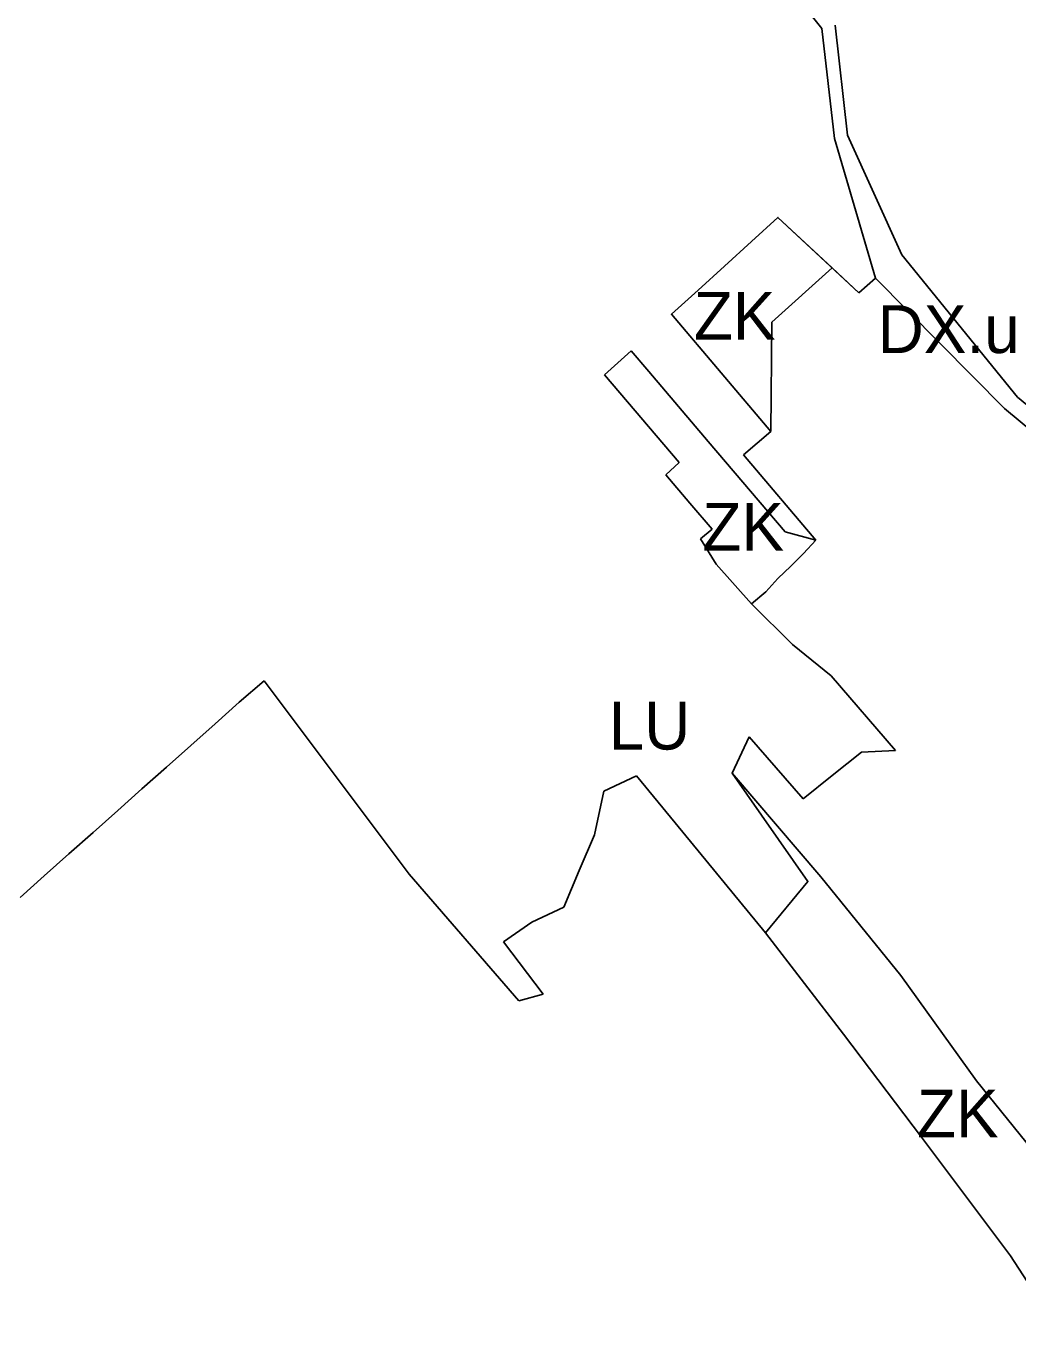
# Model space of a CAD drawing. Extents: x -555509 to -553005, y -1186756 to -1182560.
# Drawn here: x -554811.3 to -554520.9, y -1183362.2 to -1182979.3 of the extents above; entities that cross this region are included whole.
import ezdxf

# ---------------------------------------------------------------- set-up
doc = ezdxf.new("R2010")
doc.units = 0
for name, color, linetype in [('Level 26', 7, 'Continuous'), ('Level 59', 7, 'Continuous'), ('OBRYS_PLOCH', 7, 'Continuous'), ('stav_AP', 7, 'Continuous'), ('stav_LU', 7, 'Continuous'), ('stav_ZK', 7, 'Continuous')]:
    doc.layers.add(name, color=color, linetype=linetype)

msp = doc.modelspace()

# ---------------------------------------------------------------- linework, layer by layer
at = {"layer": 'Level 26'}
for p, q in [((-554591, -1182963.93), (-554578.26, -1182980.06)), ((-554578.26, -1182980.06), (-554574.6, -1183012.24)), ((-554570.74, -1183011.26), (-554574.33, -1182979.01)), ((-554574.6, -1183012.24), (-554562.53, -1183053.13)), ((-554554.89, -1183046.35), (-554570.74, -1183011.26)), ((-554520.97, -1183088.05), (-554554.89, -1183046.35)), ((-554562.53, -1183053.13), (-554524.82, -1183091.37)), ((-554475.52, -1183125.71), (-554520.97, -1183088.05)), ((-554524.82, -1183091.37), (-554479.23, -1183129.07))]:
    msp.add_line(p, q, dxfattribs=at)
at = {"layer": 'OBRYS_PLOCH'}
for p, q in [((-554578.26, -1182980.06), (-554591, -1182963.93)), ((-554591, -1182963.93), (-554578.26, -1182980.06)), ((-554574.6, -1183012.24), (-554578.26, -1182980.06)), ((-554578.26, -1182980.06), (-554574.6, -1183012.24)), ((-554574.33, -1182979.01), (-554570.74, -1183011.26)), ((-554570.74, -1183011.26), (-554574.33, -1182979.01)), ((-554562.53, -1183053.13), (-554574.6, -1183012.24)), ((-554574.6, -1183012.24), (-554562.53, -1183053.13)), ((-554570.74, -1183011.26), (-554554.89, -1183046.35)), ((-554554.89, -1183046.35), (-554570.74, -1183011.26)), ((-554598.91, -1183042.47), (-554591.15, -1183035.39)), ((-554591.15, -1183035.39), (-554567.43, -1183057.47)), ((-554606.78, -1183049.62), (-554598.91, -1183042.47)), ((-554554.89, -1183046.35), (-554520.97, -1183088.05)), ((-554520.97, -1183088.05), (-554554.89, -1183046.35)), ((-554614.53, -1183056.65), (-554606.78, -1183049.62)), ((-554567.43, -1183057.47), (-554575.25, -1183050.19)), ((-554567.43, -1183057.47), (-554562.53, -1183053.13)), ((-554562.53, -1183053.13), (-554567.43, -1183057.47)), ((-554562.53, -1183053.13), (-554524.82, -1183091.37)), ((-554524.82, -1183091.37), (-554562.53, -1183053.13)), ((-554622.33, -1183063.77), (-554614.53, -1183056.65)), ((-554593.26, -1183098.14), (-554622.33, -1183063.77)), ((-554634.15, -1183074.43), (-554638.03, -1183077.94)), ((-554638.03, -1183077.94), (-554634.15, -1183074.43)), ((-554628.97, -1183080.53), (-554634.15, -1183074.43)), ((-554634.15, -1183074.43), (-554628.97, -1183080.53)), ((-554638.03, -1183077.94), (-554641.91, -1183081.47)), ((-554641.91, -1183081.47), (-554638.03, -1183077.94)), ((-554641.91, -1183081.47), (-554620.03, -1183107.23)), ((-554620.03, -1183107.23), (-554641.91, -1183081.47)), ((-554611.53, -1183101.05), (-554628.97, -1183080.53)), ((-554628.97, -1183080.53), (-554611.53, -1183101.05)), ((-554520.97, -1183088.05), (-554475.52, -1183125.71)), ((-554475.52, -1183125.71), (-554520.97, -1183088.05)), ((-554524.82, -1183091.37), (-554479.23, -1183129.07)), ((-554479.23, -1183129.07), (-554524.82, -1183091.37)), ((-554589.05, -1183127.49), (-554611.53, -1183101.05)), ((-554611.53, -1183101.05), (-554589.05, -1183127.49)), ((-554601.26, -1183104.98), (-554593.26, -1183098.14)), ((-554593.26, -1183098.14), (-554601.26, -1183104.98)), ((-554580.02, -1183129.98), (-554601.26, -1183104.98)), ((-554601.26, -1183104.98), (-554580.02, -1183129.98)), ((-554620.03, -1183107.23), (-554624, -1183110.83)), ((-554624, -1183110.83), (-554620.03, -1183107.23)), ((-554624, -1183110.83), (-554616.95, -1183119.13)), ((-554616.95, -1183119.13), (-554624, -1183110.83)), ((-554616.95, -1183119.13), (-554610.45, -1183126.73)), ((-554610.45, -1183126.73), (-554616.95, -1183119.13)), ((-554610.45, -1183126.73), (-554613.79, -1183129.59)), ((-554613.79, -1183129.59), (-554610.45, -1183126.73)), ((-554580.02, -1183129.98), (-554589.05, -1183127.49)), ((-554589.05, -1183127.49), (-554580.02, -1183129.98)), ((-554613.79, -1183129.59), (-554609.19, -1183136.97)), ((-554609.19, -1183136.97), (-554613.79, -1183129.59)), ((-554583.68, -1183133.81), (-554580.02, -1183129.98)), ((-554580.02, -1183129.98), (-554583.68, -1183133.81)), ((-554587.32, -1183137.54), (-554583.68, -1183133.81)), ((-554583.68, -1183133.81), (-554587.32, -1183137.54)), ((-554609.19, -1183136.97), (-554598.93, -1183148.57)), ((-554598.93, -1183148.57), (-554609.19, -1183136.97)), ((-554591.17, -1183141.2), (-554587.32, -1183137.54)), ((-554587.32, -1183137.54), (-554591.17, -1183141.2)), ((-554594.73, -1183145.09), (-554591.17, -1183141.2)), ((-554591.17, -1183141.2), (-554594.73, -1183145.09)), ((-554598.93, -1183148.57), (-554594.73, -1183145.09)), ((-554594.73, -1183145.09), (-554598.93, -1183148.57)), ((-554586.83, -1183160.5), (-554598.93, -1183148.57)), ((-554598.93, -1183148.57), (-554586.83, -1183160.5)), ((-554575.55, -1183169.73), (-554586.83, -1183160.5)), ((-554586.83, -1183160.5), (-554575.55, -1183169.73)), ((-554556.74, -1183191.61), (-554575.55, -1183169.73)), ((-554575.55, -1183169.73), (-554556.74, -1183191.61)), ((-554748.95, -1183177.43), (-554741.66, -1183171.12)), ((-554741.66, -1183171.12), (-554748.95, -1183177.43)), ((-554741.66, -1183171.12), (-554699.17, -1183227.83)), ((-554699.17, -1183227.83), (-554741.66, -1183171.12)), ((-554755.99, -1183183.75), (-554748.95, -1183177.43)), ((-554748.95, -1183177.43), (-554755.99, -1183183.75)), ((-554763.1, -1183190.08), (-554755.99, -1183183.75)), ((-554755.99, -1183183.75), (-554763.1, -1183190.08)), ((-554604.55, -1183198.21), (-554599.54, -1183187.59)), ((-554599.54, -1183187.59), (-554604.55, -1183198.21)), ((-554599.54, -1183187.59), (-554583.79, -1183205.7)), ((-554583.79, -1183205.7), (-554599.54, -1183187.59)), ((-554770.25, -1183196.43), (-554763.1, -1183190.08)), ((-554763.1, -1183190.08), (-554770.25, -1183196.43)), ((-554575.24, -1183198.88), (-554566.7, -1183192.05)), ((-554566.7, -1183192.05), (-554575.24, -1183198.88)), ((-554566.7, -1183192.05), (-554556.74, -1183191.61)), ((-554556.74, -1183191.61), (-554566.7, -1183192.05)), ((-554777.42, -1183202.78), (-554770.25, -1183196.43)), ((-554770.25, -1183196.43), (-554777.42, -1183202.78)), ((-554642.11, -1183203.45), (-554632.58, -1183199.03)), ((-554632.58, -1183199.03), (-554642.11, -1183203.45)), ((-554632.58, -1183199.03), (-554621.27, -1183212.77)), ((-554621.27, -1183212.77), (-554632.58, -1183199.03)), ((-554582.34, -1183229.95), (-554604.55, -1183198.21)), ((-554583.79, -1183205.7), (-554575.24, -1183198.88)), ((-554575.24, -1183198.88), (-554583.79, -1183205.7)), ((-554784.53, -1183209.17), (-554777.42, -1183202.78)), ((-554777.42, -1183202.78), (-554784.53, -1183209.17)), ((-554644.88, -1183216.26), (-554642.11, -1183203.45)), ((-554642.11, -1183203.45), (-554644.88, -1183216.26)), ((-554791.73, -1183215.56), (-554784.53, -1183209.17)), ((-554784.53, -1183209.17), (-554791.73, -1183215.56)), ((-554798.88, -1183221.86), (-554791.73, -1183215.56)), ((-554791.73, -1183215.56), (-554798.88, -1183221.86)), ((-554621.27, -1183212.77), (-554594.82, -1183244.98)), ((-554594.82, -1183244.98), (-554621.27, -1183212.77)), ((-554649.38, -1183226.72), (-554644.88, -1183216.26)), ((-554644.88, -1183216.26), (-554649.38, -1183226.72)), ((-554806.02, -1183228.28), (-554798.88, -1183221.86)), ((-554798.88, -1183221.86), (-554806.02, -1183228.28)), ((-554653.85, -1183237.43), (-554649.38, -1183226.72)), ((-554649.38, -1183226.72), (-554653.85, -1183237.43)), ((-554813.12, -1183234.65), (-554806.02, -1183228.28)), ((-554806.02, -1183228.28), (-554813.12, -1183234.65)), ((-554699.17, -1183227.83), (-554667.03, -1183264.88)), ((-554667.03, -1183264.88), (-554699.17, -1183227.83)), ((-554594.82, -1183244.98), (-554582.34, -1183229.95)), ((-554663.25, -1183241.85), (-554653.85, -1183237.43)), ((-554653.85, -1183237.43), (-554663.25, -1183241.85)), ((-554671.5, -1183247.6), (-554663.25, -1183241.85)), ((-554663.25, -1183241.85), (-554671.5, -1183247.6)), ((-554659.9, -1183262.96), (-554671.5, -1183247.6)), ((-554671.5, -1183247.6), (-554659.9, -1183262.96)), ((-554667.03, -1183264.88), (-554659.9, -1183262.96)), ((-554659.9, -1183262.96), (-554667.03, -1183264.88))]:
    msp.add_line(p, q, dxfattribs=at)
for points in [[(-554593.26, -1183098.14), (-554592.89, -1183066.05), (-554575.25, -1183050.19), (-554591.15, -1183035.39), (-554598.91, -1183042.47), (-554606.78, -1183049.62), (-554614.53, -1183056.65), (-554622.33, -1183063.77), (-554593.26, -1183098.14)], [(-554575.25, -1183050.19), (-554592.89, -1183066.05), (-554593.26, -1183098.14)], [(-554514.84, -1183310.82), (-554533, -1183288.37), (-554555.18, -1183257.54), (-554578.53, -1183228.59), (-554604.55, -1183198.21), (-554582.34, -1183229.95), (-554594.82, -1183244.98), (-554571.94, -1183274.7), (-554549.08, -1183304.84), (-554523.03, -1183339.64), (-554508.33, -1183362.2), (-554502.33, -1183358.25), (-554514.84, -1183310.82)], [(-554604.55, -1183198.21), (-554578.53, -1183228.59), (-554555.18, -1183257.54), (-554533, -1183288.37), (-554514.84, -1183310.82), (-554502.33, -1183358.25), (-554508.33, -1183362.2), (-554523.03, -1183339.64), (-554549.08, -1183304.84), (-554571.94, -1183274.7), (-554594.82, -1183244.98)]]:
    msp.add_lwpolyline(points, dxfattribs=at)
at = {"layer": 'stav_AP'}
for p, q in [((-554567.43, -1183057.47), (-554575.25, -1183050.19)), ((-554562.53, -1183053.13), (-554567.43, -1183057.47)), ((-554524.82, -1183091.37), (-554562.53, -1183053.13)), ((-554479.23, -1183129.07), (-554524.82, -1183091.37)), ((-554593.26, -1183098.14), (-554601.26, -1183104.98)), ((-554601.26, -1183104.98), (-554580.02, -1183129.98)), ((-554580.02, -1183129.98), (-554583.68, -1183133.81)), ((-554583.68, -1183133.81), (-554587.32, -1183137.54)), ((-554587.32, -1183137.54), (-554591.17, -1183141.2)), ((-554591.17, -1183141.2), (-554594.73, -1183145.09)), ((-554594.73, -1183145.09), (-554598.93, -1183148.57)), ((-554598.93, -1183148.57), (-554586.83, -1183160.5)), ((-554586.83, -1183160.5), (-554575.55, -1183169.73)), ((-554575.55, -1183169.73), (-554556.74, -1183191.61)), ((-554741.66, -1183171.12), (-554748.95, -1183177.43)), ((-554699.17, -1183227.83), (-554741.66, -1183171.12)), ((-554748.95, -1183177.43), (-554755.99, -1183183.75)), ((-554755.99, -1183183.75), (-554763.1, -1183190.08)), ((-554599.54, -1183187.59), (-554604.55, -1183198.21)), ((-554583.79, -1183205.7), (-554599.54, -1183187.59)), ((-554763.1, -1183190.08), (-554770.25, -1183196.43)), ((-554566.7, -1183192.05), (-554575.24, -1183198.88)), ((-554556.74, -1183191.61), (-554566.7, -1183192.05)), ((-554770.25, -1183196.43), (-554777.42, -1183202.78)), ((-554632.58, -1183199.03), (-554642.11, -1183203.45)), ((-554621.27, -1183212.77), (-554632.58, -1183199.03)), ((-554575.24, -1183198.88), (-554583.79, -1183205.7)), ((-554777.42, -1183202.78), (-554784.53, -1183209.17)), ((-554642.11, -1183203.45), (-554644.88, -1183216.26)), ((-554784.53, -1183209.17), (-554791.73, -1183215.56)), ((-554791.73, -1183215.56), (-554798.88, -1183221.86)), ((-554594.82, -1183244.98), (-554621.27, -1183212.77)), ((-554644.88, -1183216.26), (-554649.38, -1183226.72)), ((-554798.88, -1183221.86), (-554806.02, -1183228.28)), ((-554649.38, -1183226.72), (-554653.85, -1183237.43)), ((-554806.02, -1183228.28), (-554813.12, -1183234.65)), ((-554667.03, -1183264.88), (-554699.17, -1183227.83)), ((-554653.85, -1183237.43), (-554663.25, -1183241.85)), ((-554663.25, -1183241.85), (-554671.5, -1183247.6)), ((-554671.5, -1183247.6), (-554659.9, -1183262.96)), ((-554659.9, -1183262.96), (-554667.03, -1183264.88))]:
    msp.add_line(p, q, dxfattribs=at)
for points in [[(-554575.25, -1183050.19), (-554592.89, -1183066.05), (-554593.26, -1183098.14)], [(-554604.55, -1183198.21), (-554578.53, -1183228.59), (-554555.18, -1183257.54), (-554533, -1183288.37), (-554514.84, -1183310.82), (-554502.33, -1183358.25), (-554508.33, -1183362.2), (-554523.03, -1183339.64), (-554549.08, -1183304.84), (-554571.94, -1183274.7), (-554594.82, -1183244.98)]]:
    msp.add_lwpolyline(points, dxfattribs=at)
at = {"layer": 'stav_LU'}
for p, q in [((-554578.26, -1182980.06), (-554591, -1182963.93)), ((-554574.6, -1183012.24), (-554578.26, -1182980.06)), ((-554574.33, -1182979.01), (-554570.74, -1183011.26)), ((-554562.53, -1183053.13), (-554574.6, -1183012.24)), ((-554570.74, -1183011.26), (-554554.89, -1183046.35)), ((-554598.91, -1183042.47), (-554591.15, -1183035.39)), ((-554591.15, -1183035.39), (-554567.43, -1183057.47)), ((-554606.78, -1183049.62), (-554598.91, -1183042.47)), ((-554554.89, -1183046.35), (-554520.97, -1183088.05)), ((-554614.53, -1183056.65), (-554606.78, -1183049.62)), ((-554567.43, -1183057.47), (-554562.53, -1183053.13)), ((-554622.33, -1183063.77), (-554614.53, -1183056.65)), ((-554593.26, -1183098.14), (-554622.33, -1183063.77)), ((-554638.03, -1183077.94), (-554634.15, -1183074.43)), ((-554634.15, -1183074.43), (-554628.97, -1183080.53)), ((-554641.91, -1183081.47), (-554638.03, -1183077.94)), ((-554620.03, -1183107.23), (-554641.91, -1183081.47)), ((-554628.97, -1183080.53), (-554611.53, -1183101.05)), ((-554520.97, -1183088.05), (-554475.52, -1183125.71)), ((-554611.53, -1183101.05), (-554589.05, -1183127.49)), ((-554601.26, -1183104.98), (-554593.26, -1183098.14)), ((-554580.02, -1183129.98), (-554601.26, -1183104.98)), ((-554624, -1183110.83), (-554620.03, -1183107.23)), ((-554616.95, -1183119.13), (-554624, -1183110.83)), ((-554610.45, -1183126.73), (-554616.95, -1183119.13)), ((-554613.79, -1183129.59), (-554610.45, -1183126.73)), ((-554589.05, -1183127.49), (-554580.02, -1183129.98)), ((-554609.19, -1183136.97), (-554613.79, -1183129.59)), ((-554598.93, -1183148.57), (-554609.19, -1183136.97)), ((-554586.83, -1183160.5), (-554598.93, -1183148.57)), ((-554575.55, -1183169.73), (-554586.83, -1183160.5)), ((-554556.74, -1183191.61), (-554575.55, -1183169.73)), ((-554748.95, -1183177.43), (-554741.66, -1183171.12)), ((-554741.66, -1183171.12), (-554699.17, -1183227.83)), ((-554755.99, -1183183.75), (-554748.95, -1183177.43)), ((-554763.1, -1183190.08), (-554755.99, -1183183.75)), ((-554604.55, -1183198.21), (-554599.54, -1183187.59)), ((-554599.54, -1183187.59), (-554583.79, -1183205.7)), ((-554770.25, -1183196.43), (-554763.1, -1183190.08)), ((-554575.24, -1183198.88), (-554566.7, -1183192.05)), ((-554566.7, -1183192.05), (-554556.74, -1183191.61)), ((-554777.42, -1183202.78), (-554770.25, -1183196.43)), ((-554642.11, -1183203.45), (-554632.58, -1183199.03)), ((-554632.58, -1183199.03), (-554621.27, -1183212.77)), ((-554582.34, -1183229.95), (-554604.55, -1183198.21)), ((-554583.79, -1183205.7), (-554575.24, -1183198.88)), ((-554784.53, -1183209.17), (-554777.42, -1183202.78)), ((-554644.88, -1183216.26), (-554642.11, -1183203.45)), ((-554791.73, -1183215.56), (-554784.53, -1183209.17)), ((-554798.88, -1183221.86), (-554791.73, -1183215.56)), ((-554621.27, -1183212.77), (-554594.82, -1183244.98)), ((-554649.38, -1183226.72), (-554644.88, -1183216.26)), ((-554806.02, -1183228.28), (-554798.88, -1183221.86)), ((-554653.85, -1183237.43), (-554649.38, -1183226.72)), ((-554813.12, -1183234.65), (-554806.02, -1183228.28)), ((-554699.17, -1183227.83), (-554667.03, -1183264.88)), ((-554594.82, -1183244.98), (-554582.34, -1183229.95)), ((-554663.25, -1183241.85), (-554653.85, -1183237.43)), ((-554671.5, -1183247.6), (-554663.25, -1183241.85)), ((-554659.9, -1183262.96), (-554671.5, -1183247.6)), ((-554667.03, -1183264.88), (-554659.9, -1183262.96))]:
    msp.add_line(p, q, dxfattribs=at)
at = {"layer": 'stav_ZK'}
for p, q in [((-554634.15, -1183074.43), (-554638.03, -1183077.94)), ((-554628.97, -1183080.53), (-554634.15, -1183074.43)), ((-554638.03, -1183077.94), (-554641.91, -1183081.47)), ((-554641.91, -1183081.47), (-554620.03, -1183107.23)), ((-554611.53, -1183101.05), (-554628.97, -1183080.53)), ((-554589.05, -1183127.49), (-554611.53, -1183101.05)), ((-554620.03, -1183107.23), (-554624, -1183110.83)), ((-554624, -1183110.83), (-554616.95, -1183119.13)), ((-554616.95, -1183119.13), (-554610.45, -1183126.73)), ((-554610.45, -1183126.73), (-554613.79, -1183129.59)), ((-554580.02, -1183129.98), (-554589.05, -1183127.49)), ((-554613.79, -1183129.59), (-554609.19, -1183136.97)), ((-554583.68, -1183133.81), (-554580.02, -1183129.98)), ((-554587.32, -1183137.54), (-554583.68, -1183133.81)), ((-554609.19, -1183136.97), (-554598.93, -1183148.57)), ((-554591.17, -1183141.2), (-554587.32, -1183137.54)), ((-554594.73, -1183145.09), (-554591.17, -1183141.2)), ((-554598.93, -1183148.57), (-554594.73, -1183145.09))]:
    msp.add_line(p, q, dxfattribs=at)
for points in [[(-554593.26, -1183098.14), (-554592.89, -1183066.05), (-554575.25, -1183050.19), (-554591.15, -1183035.39), (-554598.91, -1183042.47), (-554606.78, -1183049.62), (-554614.53, -1183056.65), (-554622.33, -1183063.77), (-554593.26, -1183098.14)], [(-554514.84, -1183310.82), (-554533, -1183288.37), (-554555.18, -1183257.54), (-554578.53, -1183228.59), (-554604.55, -1183198.21), (-554582.34, -1183229.95), (-554594.82, -1183244.98), (-554571.94, -1183274.7), (-554549.08, -1183304.84), (-554523.03, -1183339.64), (-554508.33, -1183362.2), (-554502.33, -1183358.25), (-554514.84, -1183310.82)]]:
    msp.add_lwpolyline(points, dxfattribs=at)

# ---------------------------------------------------------------- texts
at = {"layer": 'Level 59'}
for s, p in [('ZK', (-554615.77, -1183071.18)), ('DX.u', (-554561.94, -1183075.11)), ('ZK', (-554613.26, -1183133.01)), ('LU', (-554640.72, -1183191.29)), ('ZK', (-554550.43, -1183304.93))]:
    msp.add_text(s, height=14, dxfattribs=at).set_placement(p)

doc.saveas('drawing.dxf')
